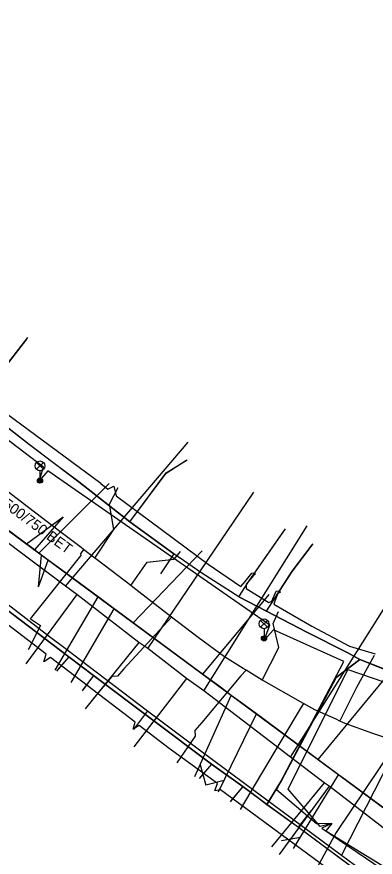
# Model space of a CAD drawing. Extents: x -595540 to -593988, y -1160850 to -1159202.
# Drawn here: x -595164.4 to -595136.8, y -1160785.4 to -1160720.8 of the extents above; entities that cross this region are included whole.
import ezdxf

# ---------------------------------------------------------------- set-up
doc = ezdxf.new("R2010")
doc.units = 0
for name, color, linetype in [('BKOM-ODVODNENI_trasa sítě', 7, 'Continuous'), ('BVK-JEDNOTNA_popisy', 7, 'Continuous'), ('BVK-JEDNOTNA_trasa sítě', 7, 'Continuous'), ('BVK-VODOVOD_trasa sítě', 7, 'Continuous'), ('CETIN_kabel podzemní', 7, 'Continuous'), ('DESTOVA_trasa neprovozované sítě', 7, 'Continuous'), ('DSP-SDEL-VODAFONE_kabel', 7, 'Continuous'), ('EON-NN_kabel', 7, 'Continuous'), ('INNOGY-STL_trasa sítě', 7, 'Continuous'), ('JEDNOTNA_trasa neprovozované sítě', 7, 'Continuous'), ('TSB_kabel VO', 7, 'Continuous'), ('TSB_lampy VO', 7, 'Continuous')]:
    doc.layers.add(name, color=color, linetype=linetype)

msp = doc.modelspace()

# ---------------------------------------------------------------- linework, layer by layer
at = {"layer": 'BKOM-ODVODNENI_trasa sítě'}
for points in [[(-595328.652, -1160545.194), (-595323.701, -1160557.168), (-595307.991, -1160595.166), (-595289.318, -1160637.909), (-595269.901, -1160680.144), (-595243.565, -1160700.938), (-595203.101, -1160731.684), (-595169.808, -1160756.776), (-595134.211, -1160783.069), (-595091.899, -1160806.063), (-595046.729, -1160830.268), (-595023.064, -1160843.241)], [(-595163.64, -1160761.33), (-595160.8, -1160759.25)], [(-595162.71, -1160764.63), (-595162.48, -1160762.19)]]:
    msp.add_lwpolyline(points, dxfattribs=at)
at = {"layer": 'BVK-JEDNOTNA_trasa sítě'}
for p, q in [((-595157.273, -1160756.69), (-595162.673, -1160762.04)), ((-595150.139, -1160761.861), (-595155.443, -1160767.382)), ((-595161.43, -1160771.022), (-595158.121, -1160765.403)), ((-595144.992, -1160765.208), (-595150.107, -1160771.324)), ((-595160.195, -1160771.972), (-595156.892, -1160766.311)), ((-595150.695, -1160779.207), (-595147.893, -1160772.96)), ((-595148.875, -1160780.38), (-595145.959, -1160774.389)), ((-595143.101, -1160784.728), (-595139.639, -1160779.059))]:
    msp.add_line(p, q, dxfattribs=at)
msp.add_lwpolyline([(-595134.211, -1160783.069), (-595139.109, -1160779.45), (-595139.639, -1160779.059), (-595141.238, -1160777.877), (-595145.374, -1160774.821), (-595145.959, -1160774.389), (-595147.176, -1160773.49), (-595147.893, -1160772.96), (-595148.728, -1160772.343), (-595150.107, -1160771.324), (-595153.932, -1160768.498), (-595155.443, -1160767.382), (-595156.819, -1160766.365), (-595156.892, -1160766.311), (-595157.085, -1160766.169), (-595158.121, -1160765.403), (-595160.929, -1160763.328), (-595161.951, -1160762.574), (-595162.673, -1160762.04), (-595163.012, -1160761.789), (-595167.329, -1160758.599), (-595168.209, -1160757.952), (-595169.808, -1160756.776)], dxfattribs=at)
at = {"layer": 'BVK-VODOVOD_trasa sítě'}
for p, q in [((-595160.642, -1160764.564), (-595151.195, -1160753.499)), ((-595154.303, -1160769.362), (-595146.155, -1160757.36)), ((-595149.997, -1160772.619), (-595142.049, -1160759.94)), ((-595143.342, -1160777.699), (-595134.585, -1160763.801)), ((-595159.757, -1160765.218), (-595163.672, -1160770.529)), ((-595155, -1160768.891), (-595159.11, -1160774.005)), ((-595151.326, -1160771.663), (-595155.378, -1160776.926)), ((-595140.739, -1160779.688), (-595144.794, -1160784.595)), ((-595140.37, -1160779.944), (-595144.2, -1160785.2))]:
    msp.add_line(p, q, dxfattribs=at)
msp.add_lwpolyline([(-595131.62, -1160786.662), (-595140.37, -1160779.944), (-595140.739, -1160779.688), (-595143.342, -1160777.699), (-595149.997, -1160772.619), (-595151.326, -1160771.663), (-595154.303, -1160769.362), (-595155, -1160768.891), (-595159.757, -1160765.218), (-595160.642, -1160764.564), (-595168.468, -1160758.703), (-595174.112, -1160754.358), (-595175.08, -1160753.66), (-595179.503, -1160750.281), (-595182.287, -1160748.287), (-595187.032, -1160744.799), (-595189.624, -1160742.804), (-595192.23, -1160740.76), (-595194.354, -1160739.287), (-595196.247, -1160737.839), (-595199.184, -1160735.617), (-595201.518, -1160733.865), (-595209.686, -1160727.5), (-595212.454, -1160725.386)], dxfattribs=at)
at = {"layer": 'CETIN_kabel podzemní'}
for points in [[(-595163.62, -1160745.58), (-595167.48, -1160750.54)], [(-595167.48, -1160750.54), (-595163.41, -1160753.68), (-595161.5, -1160755.13), (-595159.6, -1160756.56), (-595155.69, -1160759.62)], [(-595155.69, -1160759.62), (-595152.9, -1160755.88), (-595151.37, -1160754.91)], [(-595155.69, -1160759.62), (-595152.31, -1160762.09)], [(-595147.31, -1160765.39), (-595146.57, -1160764.23), (-595143.79, -1160760.26)], [(-595170.5, -1160761.79), (-595162.89, -1160767.65)], [(-595145.18, -1160766.5), (-595143.2, -1160763.41), (-595141.67, -1160761.4)], [(-595152.31, -1160762.09), (-595153.33, -1160763.62)], [(-595147.31, -1160765.39), (-595150.16, -1160763.57), (-595152.31, -1160762.09)], [(-595169.16, -1160763.34), (-595160.37, -1160770.01)], [(-595147.31, -1160765.39), (-595145.18, -1160766.5)], [(-595145.18, -1160766.5), (-595142.08, -1160768.11), (-595138.93, -1160769.69), (-595138.01, -1160770.2)], [(-595162.89, -1160767.65), (-595161.85, -1160768.44)], [(-595161.85, -1160768.44), (-595160.66, -1160769.34), (-595159.46, -1160770.25), (-595154.32, -1160774.16)], [(-595160.37, -1160770.01), (-595161.32, -1160771.1)], [(-595160.37, -1160770.01), (-595158.49, -1160771.44)], [(-595138.01, -1160770.2), (-595139.83, -1160771.6), (-595144.02, -1160779.5), (-595145.15, -1160781.35)], [(-595088.25, -1160769.63), (-595087.95, -1160776.37), (-595098.82, -1160776.63), (-595117.79, -1160776.38), (-595132.98, -1160772.65), (-595133.78, -1160774.2), (-595138.79, -1160783.99), (-595139.43, -1160785.23)], [(-595135.91, -1160771.03), (-595138.01, -1160770.2)], [(-595158.49, -1160771.44), (-595159.34, -1160772.6)], [(-595158.49, -1160771.44), (-595149.41, -1160778.25)], [(-595154.32, -1160774.16), (-595155.41, -1160775.59)], [(-595154.32, -1160774.16), (-595150.43, -1160777.07), (-595149.22, -1160777.97), (-595139.43, -1160785.23)], [(-595149.41, -1160778.25), (-595150.37, -1160779.36)], [(-595149.41, -1160778.25), (-595147, -1160779.96)], [(-595147, -1160779.96), (-595147.98, -1160781.14)], [(-595147, -1160779.96), (-595145.73, -1160780.91)], [(-595145.73, -1160780.91), (-595145.15, -1160781.35)], [(-595145.15, -1160781.35), (-595142.73, -1160783.1)], [(-595142.73, -1160783.1), (-595141.81, -1160781.92), (-595141.76, -1160781.77)], [(-595142.73, -1160783.1), (-595138.84, -1160785.98)], [(-595139.43, -1160785.23), (-595137.96, -1160786.31)]]:
    msp.add_lwpolyline(points, dxfattribs=at)
at = {"layer": 'DESTOVA_trasa neprovozované sítě'}
for p, q in [((-595160.8, -1160759.25), (-595163.012, -1160761.789)), ((-595162.71, -1160764.63), (-595161.951, -1160762.574)), ((-595150.286, -1160778.295), (-595149.84, -1160779.85)), ((-595148.442, -1160779.49), (-595149.84, -1160779.85)), ((-595142.58, -1160783.875), (-595144.04, -1160784.13))]:
    msp.add_line(p, q, dxfattribs=at)
at = {"layer": 'DSP-SDEL-VODAFONE_kabel'}
for p, q in [((-595161.496, -1160755.133), (-595163.414, -1160753.676)), ((-595159.602, -1160756.562), (-595161.496, -1160755.133)), ((-595155.695, -1160759.62), (-595159.602, -1160756.562)), ((-595147.315, -1160765.388), (-595150.162, -1160763.571)), ((-595138.934, -1160769.686), (-595142.082, -1160768.111)), ((-595160.367, -1160770.006), (-595161.268, -1160771.037)), ((-595138.006, -1160770.197), (-595138.934, -1160769.686)), ((-595158.486, -1160771.444), (-595159.299, -1160772.544)), ((-595144.019, -1160779.504), (-595139.833, -1160771.601)), ((-595149.414, -1160778.246), (-595150.336, -1160779.313)), ((-595145.146, -1160781.35), (-595144.019, -1160779.504)), ((-595146.995, -1160779.961), (-595147.939, -1160781.093))]:
    msp.add_line(p, q, dxfattribs=at)
for points in [[(-595138.843, -1160785.98), (-595142.727, -1160783.102), (-595145.146, -1160781.35), (-595146.995, -1160779.961), (-595149.414, -1160778.246), (-595158.486, -1160771.444), (-595160.367, -1160770.006), (-595169.158, -1160763.339), (-595179.046, -1160755.811), (-595188.884, -1160748.341), (-595191.338, -1160746.474), (-595197.941, -1160741.537), (-595202.559, -1160737.888), (-595205.591, -1160735.65), (-595207.956, -1160733.906), (-595210.064, -1160732.271)], [(-595134.744, -1160789.419), (-595135.458, -1160788.511), (-595138.843, -1160785.98), (-595142.727, -1160783.102), (-595145.146, -1160781.35), (-595146.995, -1160779.961), (-595149.414, -1160778.246), (-595158.486, -1160771.444), (-595160.367, -1160770.006), (-595169.158, -1160763.339), (-595179.046, -1160755.811), (-595190.982, -1160746.748), (-595191.338, -1160746.474), (-595197.941, -1160741.537), (-595202.559, -1160737.888)], [(-595163.414, -1160753.676), (-595167.476, -1160750.544), (-595163.534, -1160745.476)], [(-595150.162, -1160763.571), (-595152.305, -1160762.088), (-595155.695, -1160759.62), (-595152.896, -1160755.875), (-595151.29, -1160754.861)], [(-595147.315, -1160765.388), (-595146.569, -1160764.227), (-595143.723, -1160760.168)], [(-595145.183, -1160766.495), (-595143.197, -1160763.406), (-595141.608, -1160761.321)], [(-595142.082, -1160768.111), (-595145.183, -1160766.495), (-595147.315, -1160765.388)], [(-595139.833, -1160771.601), (-595138.006, -1160770.197), (-595134.514, -1160771.589)]]:
    msp.add_lwpolyline(points, dxfattribs=at)
at = {"layer": 'EON-NN_kabel'}
for points in [[(-595157.917, -1160756.689), (-595168.513, -1160748.878)], [(-595157.917, -1160756.689), (-595157.367, -1160757.119), (-595156.907, -1160756.889), (-595156.737, -1160757.619), (-595149.657, -1160762.869), (-595147.157, -1160764.609), (-595146.834, -1160764.215), (-595146.3, -1160763.577), (-595146.161, -1160763.552), (-595146.017, -1160763.629), (-595146.194, -1160763.761), (-595146.751, -1160764.428), (-595146.737, -1160764.759), (-595144.997, -1160765.829), (-595144.779, -1160765.736), (-595144.445, -1160764.944), (-595144.256, -1160764.929), (-595144.117, -1160765.019), (-595144.309, -1160765.134), (-595144.555, -1160765.718), (-595144.607, -1160765.949), (-595141.697, -1160767.639), (-595138.807, -1160769.179), (-595136.827, -1160769.759)], [(-595149.148, -1160780.279), (-595148.951, -1160779.728), (-595152.664, -1160777.035), (-595154.961, -1160775.276), (-595155.432, -1160775.565), (-595155.279, -1160775.033), (-595161.787, -1160770.049), (-595162.293, -1160770.384), (-595162.105, -1160769.806), (-595166.105, -1160766.743), (-595166.634, -1160767.1), (-595166.423, -1160766.5), (-595171.086, -1160762.929), (-595177.355, -1160758.231), (-595177.821, -1160758.505), (-595177.822, -1160758.506)], [(-595149.148, -1160780.279), (-595148.711, -1160780.199), (-595139.188, -1160787.202), (-595139.153, -1160787.691)]]:
    msp.add_lwpolyline(points, dxfattribs=at)
at = {"layer": 'INNOGY-STL_trasa sítě'}
for points in [[(-595135.389, -1160776.431), (-595137.005, -1160775.891), (-595139.134, -1160775.133), (-595139.311, -1160775.05), (-595139.543, -1160774.94), (-595139.836, -1160774.801), (-595141.476, -1160774.077), (-595142.345, -1160773.583), (-595142.562, -1160773.459), (-595145.359, -1160771.869), (-595145.525, -1160771.783), (-595146.748, -1160771.019), (-595146.968, -1160770.909), (-595148.421, -1160769.992), (-595150.432, -1160768.507), (-595152.487, -1160766.952), (-595152.713, -1160766.781), (-595155.463, -1160764.636), (-595155.612, -1160764.517), (-595158.198, -1160762.548), (-595158.366, -1160762.411), (-595159.236, -1160761.764), (-595159.42, -1160761.609), (-595161.054, -1160760.372), (-595163.437, -1160758.549), (-595165.352, -1160757.084)], [(-595158.366, -1160762.411), (-595156.917, -1160760.22), (-595157.262, -1160758.276), (-595156.588, -1160756.983)], [(-595159.236, -1160761.764), (-595159.471, -1160762.085), (-595159.462, -1160762.25)], [(-595163.319, -1160767.085), (-595159.462, -1160762.25)], [(-595155.612, -1160764.517), (-595154.353, -1160762.723), (-595152.281, -1160762.491), (-595151.788, -1160761.917)], [(-595152.487, -1160766.952), (-595152.775, -1160767.264), (-595156.139, -1160770.91), (-595156.625, -1160771.482), (-595157.082, -1160771.522), (-595158.539, -1160773.261)], [(-595145.525, -1160771.783), (-595144.242, -1160769.277), (-595144.674, -1160767.429), (-595144.268, -1160766.514)], [(-595163.319, -1160767.085), (-595162.561, -1160767.59), (-595163.504, -1160769.465)], [(-595139.543, -1160774.94), (-595138.246, -1160772.326), (-595136.88, -1160769.871)], [(-595146.748, -1160771.019), (-595147.148, -1160771.467), (-595150.165, -1160775.051), (-595150.68, -1160775.663), (-595150.678, -1160776.088), (-595152.067, -1160778.138)], [(-595142.345, -1160773.583), (-595142.514, -1160773.866), (-595145.565, -1160778.971), (-595147.214, -1160781.729)], [(-595135.106, -1160776.526), (-595135.13, -1160776.627), (-595135.242, -1160776.673), (-595135.33, -1160776.797), (-595139.827, -1160783.51), (-595141.251, -1160786.133)]]:
    msp.add_lwpolyline(points, dxfattribs=at)
at = {"layer": 'JEDNOTNA_trasa neprovozované sítě'}
msp.add_line((-595134.818, -1160770.084), (-595141.238, -1160777.877), dxfattribs=at)
at = {"layer": 'TSB_kabel VO'}
for points in [[(-595140.15, -1160782.8), (-595141.35, -1160782.83), (-595144.42, -1160780.21), (-595139.24, -1160770.36), (-595144.65, -1160767.92), (-595145.374, -1160768.726), (-595144.92, -1160767.58), (-595161.99, -1160755.72), (-595162.638, -1160756.453), (-595162.33, -1160755.43), (-595182.101, -1160740.379), (-595183.108, -1160741.066), (-595182.559, -1160739.967), (-595203.2, -1160723.94), (-595204.174, -1160725.038), (-595203.44, -1160723.71), (-595221.896, -1160709.972)], [(-595140.15, -1160782.8), (-595141.07, -1160783.03), (-595143.52, -1160780.17), (-595138.94, -1160770.97), (-595130.71, -1160773.79), (-595122.48, -1160775.94), (-595122.51, -1160777.03), (-595121.97, -1160775.95), (-595118.25, -1160776.65), (-595110.96, -1160777.51), (-595094.938, -1160777.116), (-595068.307, -1160776.162), (-595045.908, -1160775.457), (-595022.58, -1160774.93), (-594995.65, -1160774.06), (-594970.86, -1160773.09), (-594945.385, -1160772.44)], [(-595140.15, -1160782.8), (-595140.61, -1160783.38), (-595135.2, -1160786.7), (-595134.14, -1160790.04), (-595141.67, -1160799.81), (-595141.435, -1160800.232), (-595141.96, -1160799.73), (-595158.16, -1160820.27), (-595160.852, -1160823.679), (-595160.531, -1160824.458), (-595161.035, -1160823.954), (-595176.374, -1160843.241)], [(-595140.15, -1160782.8), (-595140.93, -1160783.17), (-595135.57, -1160786.79), (-595134.17, -1160789.74), (-595127.76, -1160794.33), (-595121.25, -1160795.93), (-595116.54, -1160798.51), (-595115.75, -1160798.51), (-595112.72, -1160792.77), (-595108.25, -1160793.26), (-595097.76, -1160798.49)]]:
    msp.add_lwpolyline(points, dxfattribs=at)
at = {"layer": 'TSB_lampy VO'}
for p, q in [((-595162.857, -1160755.593), (-595162.327, -1160755.063)), ((-595162.857, -1160755.063), (-595162.327, -1160755.593)), ((-595162.857, -1160755.593), (-595162.327, -1160755.063)), ((-595162.857, -1160755.063), (-595162.327, -1160755.593)), ((-595162.592, -1160755.703), (-595162.592, -1160756.453)), ((-595162.592, -1160755.703), (-595162.592, -1160756.453)), ((-595145.639, -1160767.728), (-595145.109, -1160767.198)), ((-595145.639, -1160767.198), (-595145.109, -1160767.728)), ((-595145.639, -1160767.728), (-595145.109, -1160767.198)), ((-595145.639, -1160767.198), (-595145.109, -1160767.728)), ((-595145.374, -1160767.838), (-595145.374, -1160768.588)), ((-595145.374, -1160767.838), (-595145.374, -1160768.588))]:
    msp.add_line(p, q, dxfattribs=at)
for centre, radius in [((-595162.592, -1160755.328), 0.375), ((-595162.592, -1160755.328), 0.375), ((-595162.592, -1160756.453), 0.2), ((-595162.592, -1160756.453), 0.2), ((-595162.592, -1160756.453), 0.145), ((-595162.592, -1160756.453), 0.145), ((-595162.592, -1160756.453), 0.0876), ((-595162.592, -1160756.453), 0.0876), ((-595145.374, -1160767.463), 0.375), ((-595145.374, -1160767.463), 0.375), ((-595145.374, -1160768.588), 0.2), ((-595145.374, -1160768.588), 0.2), ((-595145.374, -1160768.588), 0.145), ((-595145.374, -1160768.588), 0.145), ((-595145.374, -1160768.588), 0.0876), ((-595145.374, -1160768.588), 0.0876)]:
    msp.add_circle(centre, radius, dxfattribs=at)

# ---------------------------------------------------------------- texts
at = {"layer": 'BVK-JEDNOTNA_popisy'}
msp.add_text('DN 500/750 BET', height=0.8, rotation=323.54927, dxfattribs=at).set_placement((-595166.993, -1160757.329))

doc.saveas('drawing.dxf')
